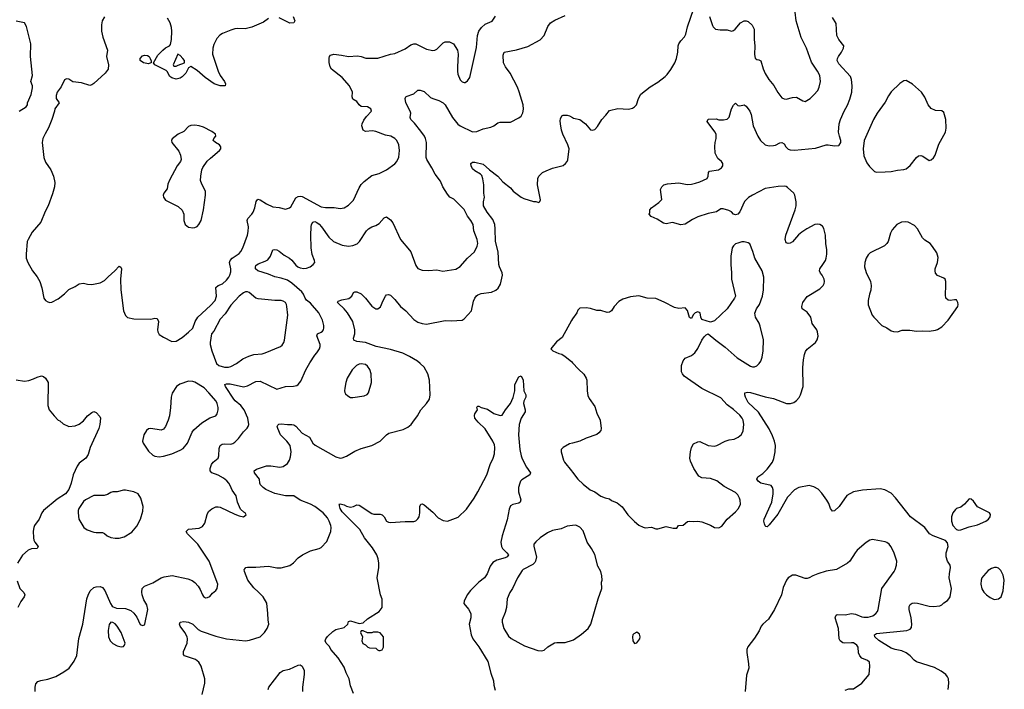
# Model space of a CAD drawing. Header units: inches. Extents: x 2057696 to 2160536, y 827480 to 1016834.
# Tile 277 of 422: x 2064744 to 2074104, y 951130 to 957499. Entities that reach past the tile are written whole.
import ezdxf

# ---------------------------------------------------------------- set-up
doc = ezdxf.new("R2010")
doc.units = ezdxf.units.IN
doc.header["$MEASUREMENT"] = 0
doc.layers.add('C0965', color=7, linetype='Continuous')
doc.layers.add('C0975', color=7, linetype='Continuous')

msp = doc.modelspace()

# ---------------------------------------------------------------- linework, layer by layer
at = {"layer": 'C0965', "color": 5}
for points, elevation in [([(2064738.4, 956630), (2064805.2, 956670), (2064817.2, 956690), (2064819.3, 956710), (2064851.7, 956788.3), (2064866, 956850), (2064864.7, 956870), (2064851.3, 956910), (2064865.1, 956970), (2064846, 957150), (2064849.6, 957270), (2064810, 957434), (2064790, 957469.5), (2064710, 957484.4)], 580), ([(2065550, 957525.1), (2065528.9, 957490), (2065522.3, 957450), (2065522.8, 957390), (2065534.7, 957334.7), (2065578, 957210), (2065568, 957150), (2065588.4, 957070), (2065583.8, 957030), (2065555.5, 956990), (2065450, 956891.5), (2065430, 956878.4), (2065410, 956874), (2065330, 956899.5), (2065250, 956909.3), (2065210, 956932.7), (2065190, 956937.2), (2065170, 956928.7), (2065139.6, 956860.4), (2065101.3, 956810), (2065090, 956778), (2065090.5, 956750.5), (2065118, 956710), (2065078.8, 956650), (2065076.3, 956630), (2065050.4, 956549.6), (2065017.3, 956470), (2064984.7, 956415.3), (2064964.9, 956370), (2064957.3, 956330), (2064973.4, 956190), (2064990, 956144.7), (2065038.8, 956070), (2065064.9, 956010), (2065079.1, 955950), (2065074, 955910), (2065055.5, 955844.5), (2065014, 955730), (2064986.2, 955673.8), (2064946.2, 955573.8), (2064861.2, 955478.8), (2064823.8, 955410), (2064816.4, 955390), (2064804.9, 955270), (2064806.7, 955230), (2064821.3, 955190), (2064866, 955110), (2064910, 955053.4), (2064934, 955010), (2064954.9, 954950), (2064974.8, 954850), (2064987.9, 954827.9), (2065010, 954814.8), (2065030, 954810.7), (2065050, 954814), (2065110, 954844), (2065170, 954893.4), (2065210, 954933.4), (2065270, 954960.5), (2065310, 954987.3), (2065350, 954994.8), (2065390, 954982.8), (2065430, 954980.7), (2065510, 954996.3), (2065550, 955019.1), (2065584.8, 955055.2), (2065649.5, 955110), (2065690, 955154.8), (2065704.5, 955144.5), (2065712.4, 955130), (2065701.6, 955030), (2065706, 954930), (2065730.5, 954730.5), (2065750, 954684.7), (2065770, 954666.8), (2065830, 954653.4), (2065989.5, 954650.5), (2066030, 954661), (2066050, 954656), (2066062.8, 954630), (2066055.5, 954550), (2066058, 954530), (2066070, 954506), (2066110, 954478.8), (2066190, 954438), (2066230, 954442), (2066290, 954478), (2066350, 954526), (2066390, 954566), (2066413.3, 954630), (2066438.7, 954670), (2066559.1, 954780.9), (2066601.3, 954830), (2066616.4, 954870), (2066610, 954950.6), (2066629.4, 954970), (2066673.4, 954986.6), (2066710, 955022.3), (2066730.7, 955050), (2066741.6, 955070), (2066750, 955102), (2066749.8, 955130), (2066738.9, 955190), (2066744.5, 955210), (2066765.1, 955230), (2066830, 955274.6), (2066846.6, 955293.4), (2066866, 955330), (2066909.1, 955450.9), (2066916.4, 955483.6), (2066919.8, 955530), (2066907.5, 955590), (2066911.4, 955608.6), (2066950.5, 955649.5), (2066963.5, 955670), (2066979.8, 955710), (2066991, 955769), (2067007.6, 955792.4), (2067030, 955787), (2067090, 955748.8), (2067150, 955720.4), (2067210, 955713), (2067270, 955697.1), (2067309, 955710), (2067320.5, 955719.5), (2067370, 955803.7), (2067390, 955818.3), (2067410, 955821.5), (2067430, 955816.5), (2067610, 955720.6), (2067650, 955712.9), (2067732.1, 955712.1), (2067790, 955704.6), (2067830, 955710.3), (2067870, 955734.4), (2067916.8, 955783.2), (2067970, 955899.1), (2067990, 955930.6), (2068018.5, 955961.5), (2068090, 956017.1), (2068162.7, 956037.3), (2068229.7, 956070.3), (2068310, 956128.2), (2068330, 956150.7), (2068348.5, 956191.5), (2068355.8, 956255.8), (2068347.6, 956310), (2068329.6, 956350), (2068310.8, 956370.8), (2068273.2, 956390), (2068220.6, 956400.6), (2068130, 956436.8), (2068098.7, 956441.3), (2068030, 956434.7), (2068009, 956449), (2067995.1, 956490), (2068000.7, 956510), (2068016.6, 956543.4), (2068041.3, 956578.7), (2068088.7, 956630), (2068082, 956650), (2068050, 956669), (2067990, 956673.2), (2067970, 956689), (2067950, 956721.2), (2067910, 956744), (2067906, 956766), (2067908.3, 956810), (2067879.1, 956870), (2067810, 956949.7), (2067709.7, 957029.7), (2067695.1, 957050), (2067687, 957093), (2067686, 957134), (2067689, 957150), (2067699.3, 957160.7), (2067730, 957170.5), (2067802.8, 957162.8), (2067870, 957148), (2067956.1, 957156.1), (2067990, 957150.5), (2068034, 957134), (2068150, 957132), (2068270, 957170.4), (2068310, 957176.3), (2068410, 957223.2), (2068461.2, 957258.8), (2068490, 957271), (2068510, 957269.2), (2068610, 957220.2), (2068670, 957204.9), (2068690, 957208.4), (2068710, 957219.3), (2068770, 957279.3), (2068790, 957288.2), (2068830, 957288.2), (2068867.3, 957270), (2068905.5, 957210), (2068912.7, 957170), (2068904.4, 957050), (2068904.4, 957010), (2068910, 956982), (2068930, 956926.8), (2068950, 956907.3), (2068970, 956900.7), (2068977.5, 956902.5), (2069002.5, 956917.5), (2069022, 956950), (2069086.7, 957233.3), (2069094.8, 957350), (2069109.9, 957390.1), (2069133.8, 957426.2), (2069170, 957455.6), (2069234.2, 957485.8), (2069268, 957532)], 580), ([(2064890.6, 951110), (2064889.8, 951150.2), (2064897.3, 951182.7), (2064915.7, 951204.3), (2064945, 951215), (2065010, 951228), (2065086.3, 951253.7), (2065164.7, 951295.3), (2065214, 951330), (2065262.9, 951397.1), (2065286.5, 951453.5), (2065307.3, 951612.7), (2065343.5, 951750), (2065382.9, 951990), (2065393.6, 952026.4), (2065413.8, 952066.2), (2065450, 952097.3), (2065470, 952104), (2065510, 952106.8), (2065530, 952097.3), (2065553, 952070), (2065605.8, 951945.8), (2065622, 951922), (2065633.4, 951913.4), (2065663.4, 951903.4), (2065750, 951900.3), (2065799.9, 951879.9), (2065830, 951854.9), (2065857.5, 951817.5), (2065890, 951746), (2065910, 951736), (2065930, 951744.7), (2065932.7, 951750), (2065961.7, 951890), (2065953.1, 951933.1), (2065923, 951983), (2065907.6, 952027.6), (2065904.7, 952055.2), (2065909.7, 952090), (2065929.8, 952110.2), (2066010, 952142.4), (2066088.3, 952191.7), (2066118.6, 952201.4), (2066192.5, 952212.5), (2066341.4, 952181.4), (2066384.5, 952164.5), (2066407.5, 952147.5), (2066441, 952110), (2066459.9, 952079.9), (2066480.7, 952030), (2066492.8, 952012.8), (2066510, 952002), (2066530, 952003), (2066550, 952014), (2066575.8, 952044.2), (2066609.3, 952070), (2066622, 952090), (2066627, 952130), (2066545.1, 952350), (2066436.8, 952510), (2066338.3, 952610), (2066326.9, 952630), (2066350, 952653.2), (2066450, 952662), (2066481, 952679), (2066503.7, 952710), (2066525.8, 952794.2), (2066538.9, 952821.1), (2066570, 952846.8), (2066610, 952864.9), (2066630, 952867.3), (2066650, 952863), (2066790, 952794.8), (2066830, 952781), (2066870, 952772), (2066898, 952790), (2066886, 952810), (2066874, 952814), (2066843.7, 952843.7), (2066815.1, 952910), (2066802.9, 952970), (2066763.1, 953023.1), (2066745.1, 953070), (2066731.7, 953091.7), (2066713.2, 953113.2), (2066680, 953140), (2066630, 953167.8), (2066571.5, 953190), (2066555.6, 953210), (2066554.2, 953230), (2066567.4, 953270), (2066582.6, 953290), (2066629.7, 953330), (2066638.4, 953350), (2066639.5, 953420.5), (2066650.8, 953449.2), (2066670, 953461.7), (2066690, 953464.9), (2066750, 953462), (2066770, 953468.5), (2066790, 953482.4), (2066825.3, 953514.7), (2066870, 953580.7), (2066905.4, 953614.6), (2066916, 953630), (2066920.9, 953650), (2066913.6, 953710), (2066878.3, 953790), (2066847.2, 953830), (2066793, 953873), (2066778.4, 953890), (2066699.7, 954010), (2066692.7, 954030), (2066710, 954037.4), (2066745, 954035), (2066870, 954007.2), (2066910, 954018.3), (2066990, 954059.5), (2067030, 954062), (2067190, 953984), (2067269.7, 954010.3), (2067347.8, 954012.2), (2067378.9, 954021.1), (2067392.7, 954030), (2067418, 954062), (2067464.5, 954170), (2067502.9, 954237.1), (2067550.6, 954309.4), (2067570, 954330.5), (2067592.8, 954370), (2067599.7, 954390), (2067599.7, 954410), (2067570, 954492), (2067575.1, 954510), (2067610, 954526.7), (2067622.2, 954537.7), (2067631.2, 954550), (2067635.4, 954570), (2067636.4, 954590), (2067622.9, 954642.9), (2067588.7, 954710), (2067510, 954802.3), (2067470.8, 954830.8), (2067458.1, 954850), (2067442, 954890), (2067425.7, 954910), (2067330, 954994), (2067290, 955020.7), (2067230, 955040.8), (2067170, 955054), (2067110, 955079.7), (2067009.2, 955110), (2066984.5, 955130), (2066984.2, 955150), (2066990, 955160.7), (2067010, 955178.7), (2067078.7, 955201.3), (2067103.2, 955216.8), (2067128.3, 955250), (2067149.6, 955310.4), (2067166.8, 955313.2), (2067190, 955310.4), (2067210, 955299.3), (2067258.6, 955258.6), (2067310.2, 955230.2), (2067331.8, 955211.8), (2067370, 955165.7), (2067388.5, 955150), (2067410, 955140.7), (2067446, 955134), (2067470, 955136), (2067505.2, 955150), (2067535.3, 955170), (2067549.2, 955190), (2067546, 955210), (2067525.1, 955265.1), (2067515.6, 955330), (2067512.3, 955450), (2067515.3, 955530), (2067518.8, 955550), (2067530, 955573.4), (2067550, 955579), (2067570, 955571.3), (2067590, 955553.8), (2067611.6, 955530), (2067681.5, 955430), (2067728.7, 955390), (2067810, 955354.9), (2067870, 955344.9), (2067910, 955352.2), (2067951, 955369), (2067974.5, 955390), (2068041.6, 955490), (2068059.5, 955510), (2068090, 955530.4), (2068130, 955543), (2068160.1, 955559.9), (2068210, 955616), (2068230, 955622.8), (2068270, 955595.5), (2068290, 955568), (2068365.5, 955410), (2068450, 955308.4), (2068460.8, 955290), (2068510, 955161), (2068530, 955134), (2068570, 955116.3), (2068630, 955113.4), (2068710, 955119.1), (2068766.2, 955106.2), (2068890, 955127.4), (2068930, 955153.4), (2069000.5, 955230), (2069067.3, 955290), (2069093.6, 955346.4), (2069098, 955370), (2069094.3, 955410), (2069061.3, 955490), (2069054.3, 955550), (2069034.3, 955590), (2068999.6, 955630), (2068970, 955692.7), (2068870, 955793.2), (2068832.9, 955812.9), (2068810, 955839), (2068766.6, 955910), (2068744.8, 955964.8), (2068692.3, 956030), (2068662.4, 956090), (2068614, 956170), (2068608.5, 956190), (2068609.8, 956330), (2068602.4, 956370), (2068592.2, 956392.2), (2068558.3, 956438.3), (2068496.1, 956516.1), (2068462.7, 956550), (2068456, 956570), (2068460.9, 956610), (2068457, 956630), (2068416, 956710), (2068409.2, 956750), (2068414.6, 956765.4), (2068418, 956770), (2068490, 956793), (2068530, 956827.7), (2068550, 956830.5), (2068590, 956815.5), (2068650, 956760.4), (2068670, 956748.7), (2068730, 956730.4), (2068770, 956708.7), (2068790, 956690.4), (2068858, 956570), (2068910, 956506.9), (2068932, 956490), (2069050, 956433.8), (2069090, 956436.5), (2069150, 956461.7), (2069223.3, 956476.7), (2069251.3, 956488.7), (2069290, 956517.3), (2069310, 956524.9), (2069410, 956526), (2069490, 956564.9), (2069510, 956582.8), (2069527.5, 956612.5), (2069532.6, 956647.4), (2069529.7, 956690), (2069493.5, 956813.5), (2069476.4, 956856.4), (2069408.2, 956990), (2069363.7, 957050), (2069344.2, 957090), (2069338.9, 957161.1), (2069349.5, 957190), (2069467.3, 957212.7), (2069575.5, 957244.5), (2069692.5, 957307.5), (2069729.8, 957350.2), (2069764.5, 957435.5), (2069790, 957470.3), (2069830, 957495.3), (2069930, 957540.4)], 560), ([(2067110.8, 957510), (2067062.6, 957477.4), (2066950, 957428), (2066889, 957411), (2066810, 957414.8), (2066788.1, 957411.9), (2066750, 957401.1), (2066671.4, 957368.6), (2066646.5, 957353.5), (2066618.9, 957321.1), (2066590, 957264), (2066579.5, 957230), (2066578.4, 957170), (2066629.2, 957010), (2066649.5, 956969.5), (2066691.3, 956910), (2066700.9, 956890), (2066697.3, 956870), (2066650, 956870.7), (2066592.6, 956890), (2066506, 956950), (2066430, 957015.6), (2066370, 957053), (2066350, 957042.7), (2066323.1, 956990), (2066290, 956956.9), (2066270, 956943.9), (2066230, 956934.8), (2066190, 956946), (2066170, 956960.5), (2066145.6, 957005.6), (2066135.1, 957015.1), (2066028.7, 957070), (2066015.3, 957090), (2066057.5, 957162.5), (2066105.2, 957210), (2066130, 957230.5), (2066169.6, 957250.4), (2066177.7, 957262.3), (2066187.1, 957310), (2066190.9, 957390), (2066186.3, 957426.3), (2066173.5, 957470), (2066150, 957515.1)], 580), ([(2067342.8, 957530), (2067361, 957490), (2067350, 957469), (2067313.2, 957466.8), (2067210, 957518)], 580), ([(2066480.1, 951079.9), (2066503.1, 951190), (2066502.7, 951230), (2066468, 951350), (2066447.7, 951387.7), (2066414.7, 951414.7), (2066310, 951449.6), (2066302, 951462), (2066302, 951490), (2066336.2, 951570), (2066340.7, 951610), (2066335.6, 951630), (2066314.7, 951670), (2066269.7, 951730), (2066262.4, 951750), (2066269.3, 951770), (2066304, 951776), (2066350, 951770.3), (2066390, 951750.3), (2066440.6, 951700.6), (2066470, 951682.3), (2066610, 951637), (2066710, 951610.3), (2066890, 951593), (2066930, 951599.3), (2067030, 951630.7), (2067072.3, 951670), (2067097, 951710), (2067112, 951750), (2067104.5, 951790), (2067102.9, 951850), (2067092, 951950), (2067058, 952010), (2067015.6, 952055.6), (2066970, 952095.1), (2066912, 952170), (2066880.9, 952250), (2066879.3, 952270), (2066882.9, 952277.1), (2066892.5, 952287.5), (2066910, 952293.4), (2066990, 952293.4), (2067110, 952303.1), (2067190, 952286.7), (2067230, 952284.9), (2067311.3, 952308.7), (2067348, 952332), (2067390, 952380.7), (2067431.4, 952408.6), (2067510, 952446), (2067590, 952468.5), (2067610, 952479.1), (2067662.4, 952537.6), (2067702, 952630), (2067704, 952670), (2067700.4, 952690), (2067686.9, 952730), (2067670, 952760.7), (2067629.7, 952810), (2067550, 952869.7), (2067510, 952891.5), (2067409, 952930), (2067350, 952969.7), (2067270, 952970.7), (2067170, 952993.1), (2067083.7, 953030), (2067057, 953050), (2067034.5, 953074.5), (2067028, 953090), (2067023, 953130), (2066977.6, 953190), (2066972.3, 953210), (2066995.1, 953224.9), (2067090, 953254.5), (2067130, 953254.5), (2067215.6, 953244.4), (2067249.7, 953250.3), (2067290, 953278.8), (2067309.5, 953310), (2067319.7, 953340.3), (2067324.7, 953390), (2067314.3, 953450), (2067283.5, 953490), (2067222.7, 953550), (2067197.6, 953610), (2067192.7, 953630), (2067198, 953642), (2067207.9, 953652.1), (2067230, 953654.4), (2067290, 953648.2), (2067330, 953650.3), (2067350, 953644.9), (2067370, 953633.4), (2067430, 953565.5), (2067497.6, 953530), (2067531.7, 953471.7), (2067551.7, 953451.7), (2067750, 953342.4), (2067790, 953330.4), (2067810, 953332.4), (2067852.1, 953347.9), (2067930, 953394.4), (2067990, 953421.6), (2068091.2, 953448.8), (2068170, 953490.6), (2068229.7, 953550.3), (2068254, 953566), (2068390, 953600.4), (2068435.1, 953624.9), (2068466, 953650), (2068482.7, 953670), (2068527.2, 953732.8), (2068556, 953790), (2068610.8, 953849.2), (2068638.3, 953890), (2068645.7, 953930), (2068639.8, 954070), (2068625, 954130), (2068590, 954193.1), (2068552, 954230), (2068524.2, 954250), (2068450, 954297.3), (2068387.7, 954327.7), (2068270, 954362.8), (2068132.7, 954390), (2068030, 954428.7), (2067950, 954438), (2067919.3, 954450), (2067918.4, 954470), (2067929.6, 954510), (2067929.6, 954550), (2067909.4, 954630), (2067860.9, 954710), (2067828.1, 954748.1), (2067770, 954802), (2067766, 954810), (2067770, 954822), (2067805.1, 954834.9), (2067872.8, 954847.2), (2067900.9, 954870), (2067916.5, 954903.5), (2067930, 954911), (2067949.3, 954910.7), (2067991.2, 954891.2), (2068030.2, 954850.2), (2068090, 954774.4), (2068130, 954748.5), (2068150, 954748.2), (2068172.8, 954767.2), (2068198.4, 954830), (2068221.2, 954870), (2068230, 954881), (2068250, 954886.8), (2068270, 954878.8), (2068310, 954839.1), (2068363.1, 954770), (2068413.7, 954730), (2068490, 954647), (2068530, 954622), (2068569, 954609), (2068610, 954603.7), (2068790, 954637.6), (2068850, 954636.4), (2068950, 954643), (2068970, 954653.4), (2069038.4, 954730), (2069059.3, 954820.7), (2069071.8, 954850), (2069088, 954872), (2069098.3, 954881.7), (2069130, 954896.3), (2069230, 954907.3), (2069271.9, 954928.1), (2069293.6, 954946.4), (2069316.3, 954983.7), (2069332.6, 955070), (2069330, 955093.2), (2069304.8, 955150), (2069300.3, 955170), (2069292.3, 955290), (2069267.3, 955390), (2069265.4, 955510), (2069260.7, 955550), (2069240.4, 955600.4), (2069187.7, 955670), (2069154, 955730), (2069153, 955767), (2069162, 955810), (2069157, 955850), (2069157, 955930), (2069146, 955986), (2069135.9, 956015.9), (2069125.2, 956030), (2069070, 956060.5), (2069050, 956080.7), (2069035.1, 956110), (2069034, 956130), (2069050, 956142.8), (2069070, 956142.8), (2069150, 956124), (2069210.3, 956070.3), (2069290, 956010.4), (2069338.3, 955958.3), (2069410, 955898.8), (2069434.8, 955870), (2069510, 955810.8), (2069538, 955798), (2069630, 955771), (2069650.9, 955770.9), (2069678, 955762), (2069688.7, 955771.3), (2069694.6, 955785.4), (2069665.1, 955930), (2069669.5, 955990), (2069678, 956010), (2069715.3, 956044.7), (2069750, 956063), (2069810, 956088), (2069910, 956113.4), (2069932.7, 956130), (2069949.6, 956150.4), (2069954.5, 956165.5), (2069966, 956270), (2069954.7, 956310), (2069906, 956410), (2069895.6, 956450), (2069883.6, 956510), (2069882.9, 956537.1), (2069884.5, 956555.5), (2069896.4, 956583.6), (2069910, 956591.3), (2069950, 956591.3), (2069970, 956586), (2070000, 956569.5)], 540), ([(2070000, 954652.9), (2069990, 954639), (2069902.4, 954477.6), (2069845.9, 954434.1), (2069792, 954370), (2069812, 954350), (2069870, 954324), (2069897.5, 954317.5), (2069930, 954297.3), (2069990, 954247.3), (2070000, 954236.2)], 540), ([(2064710, 954074.8), (2064790, 954062.8), (2064830, 954067.3), (2064876.6, 954083.4), (2064910, 954100.7), (2064950, 954110.7), (2064970, 954106), (2064990.6, 954090.6), (2065014.8, 954050), (2065010.8, 953830), (2065022.8, 953790), (2065071, 953730), (2065110, 953691.3), (2065125.4, 953685.4), (2065156.9, 953656.9), (2065210, 953631.3), (2065270, 953638), (2065308.9, 953651.1), (2065350, 953684.7), (2065390, 953731), (2065430, 953764.7), (2065450, 953772), (2065470, 953762), (2065506, 953726), (2065510.7, 953710), (2065506.4, 953650), (2065497.6, 953610), (2065414.6, 953430), (2065395.6, 953364.4), (2065372.7, 953330), (2065310, 953280.5), (2065290, 953254), (2065253.6, 953170), (2065233.6, 953090), (2065210.2, 953030), (2065178.2, 952990), (2065101.7, 952938.3), (2064970.7, 952830), (2064954, 952810), (2064930.4, 952750), (2064886, 952690), (2064878.4, 952670), (2064873.2, 952633.2), (2064874, 952570), (2064877.3, 952550), (2064887.3, 952530), (2064919.1, 952490), (2064910.8, 952470), (2064854.9, 952465.1), (2064825.1, 952454.9), (2064770, 952405.2), (2064724, 952330)], 560), ([(2067918.7, 951090), (2067890, 951162), (2067876.9, 951230), (2067848.5, 951288.5), (2067830, 951341.2), (2067771.4, 951431.4), (2067701.2, 951510), (2067690, 951538), (2067658, 951570), (2067649, 951590), (2067655.3, 951610), (2067670, 951632), (2067720.2, 951679.8), (2067750, 951698), (2067830, 951718), (2067862, 951750), (2067870, 951774), (2067890, 951782), (2067970, 951756), (2068010, 951762), (2068050, 951801), (2068162, 951870), (2068188.7, 951910), (2068189.1, 951989.1), (2068172.7, 952030), (2068141.2, 952190), (2068157, 952290), (2068158.4, 952330), (2068152, 952370), (2068138.4, 952410), (2068097, 952477), (2068021.6, 952570), (2067978.4, 952650), (2067810, 952819.5), (2067792, 952850), (2067783.7, 952876.3), (2067785.2, 952885.2), (2067778, 952890), (2067790, 952896), (2067830, 952884), (2067850, 952870.8), (2067890, 952862.8), (2067918, 952870), (2067950, 952886), (2067970, 952882.8), (2068090, 952801.5), (2068110, 952797.3), (2068170, 952797.4), (2068190.2, 952790.2), (2068208.4, 952770), (2068230, 952730.8), (2068250, 952720.7), (2068270, 952717.3), (2068410, 952726.8), (2068490, 952726), (2068510, 952731.3), (2068530, 952751.3), (2068541.2, 952770), (2068549.4, 952810), (2068549, 952870), (2068558, 952890), (2068570, 952896), (2068590, 952884.7), (2068670, 952814.8), (2068720.9, 952760.9), (2068770, 952734.8), (2068810, 952730.8), (2068911.4, 952768.6), (2068990, 952844.9), (2069063.6, 952950), (2069099.7, 953010), (2069184.7, 953170), (2069216.8, 953270), (2069246.6, 953330), (2069257.3, 953370), (2069261.8, 953430), (2069256.8, 953456.8), (2069242.2, 953490), (2069167.8, 953607.8), (2069100.9, 953670), (2069072.3, 953710), (2069066, 953734), (2069069.3, 953750.7), (2069095.3, 953790), (2069090, 953814), (2069098, 953822), (2069110, 953824.7), (2069130.9, 953810.9), (2069190, 953796), (2069252.8, 953752.8), (2069310, 953734), (2069330, 953738.8), (2069362.7, 953790), (2069409.6, 953850.4), (2069433.9, 953906.1), (2069449.5, 953969.5), (2069451.5, 954030), (2069490, 954101), (2069510, 954110.8), (2069530.4, 954070), (2069536.3, 953970), (2069554.8, 953930), (2069554.8, 953910), (2069536.3, 953870), (2069532.7, 953850), (2069548.7, 953790), (2069548.4, 953770), (2069510, 953709), (2069491.9, 953648.1), (2069487.4, 953550), (2069497.4, 953410), (2069510.3, 953350), (2069521.6, 953321.6), (2069562.3, 953242.3), (2069600.7, 953190), (2069594.8, 953170), (2069517.3, 953122.7), (2069505.5, 953110), (2069497.1, 953090), (2069486.7, 953050), (2069484.4, 953010), (2069507.9, 952932.1), (2069502, 952910), (2069490, 952899.5), (2069433.3, 952886.7), (2069410, 952874), (2069396.7, 952843.3), (2069378.5, 952741.5), (2069330.3, 952590), (2069316.9, 952530), (2069323.1, 952490), (2069334.6, 952470), (2069376.4, 952430), (2069390.6, 952410), (2069377.1, 952390), (2069359.1, 952380.9), (2069280.5, 952359.5), (2069242.6, 952337.4), (2069217.8, 952302.2), (2069187.2, 952230), (2069161.3, 952190), (2069110, 952148), (2069030, 952071.5), (2068997, 952030), (2068968, 951970), (2068966.6, 951946.6), (2069010, 951893.4), (2069032, 951850), (2069031.8, 951810), (2069017.6, 951750), (2069034.9, 951650), (2069052.7, 951610), (2069110, 951534.9), (2069195.2, 951395.2), (2069223.7, 951283.7), (2069249, 951210), (2069250.3, 951169.7), (2069263.2, 951123.2)], 520), ([(2070000, 953473.1), (2069970, 953466), (2069909, 953431), (2069893, 953410), (2069890.4, 953390), (2069912.2, 953310), (2069923.1, 953290), (2069990.4, 953210), (2070000, 953196.8)], 540), ([(2070000, 952689), (2069950, 952682), (2069890, 952658), (2069810, 952640.7), (2069762.2, 952617.8), (2069690.3, 952569.7), (2069650, 952532), (2069633, 952510), (2069630.4, 952490), (2069656.5, 952390), (2069648.8, 952350), (2069642.5, 952337.5), (2069622.2, 952317.8), (2069530, 952271.1), (2069520.5, 952259.5), (2069477.6, 952190), (2069430.4, 952090), (2069404.9, 952050), (2069379.5, 951990), (2069370.3, 951910), (2069357.8, 951862.2), (2069330.3, 951790), (2069330.3, 951770), (2069347, 951710), (2069390, 951637.3), (2069414.7, 951614.7), (2069543.9, 951543.9), (2069670, 951500.5), (2069703.2, 951496.8), (2069730, 951502.8), (2069766.2, 951533.8), (2069828.6, 951571.4), (2069850, 951576), (2069930, 951576.9), (2070000, 951599.4)], 540), ([(2064721.1, 952161.1), (2064744, 952090), (2064784, 952050), (2064794, 952030), (2064787.7, 952010), (2064755.6, 951964.4), (2064727.7, 951910)], 560), ([(2067106.6, 951130), (2067112.7, 951150), (2067219, 951290), (2067250, 951310.7), (2067310, 951322.8), (2067390, 951358.8), (2067410, 951362.8), (2067430, 951351.3), (2067447.3, 951310), (2067448, 951270), (2067432.4, 951150), (2067432.2, 951110)], 520)]:
    msp.add_lwpolyline(points, dxfattribs=dict(at, elevation=elevation))
for points, elevation in [([(2065970, 957079.3), (2065921.2, 957090), (2065889.8, 957109.8), (2065889.6, 957130), (2065910, 957154.3), (2065930, 957162.3), (2065959.3, 957159.3), (2065974, 957150), (2065984.9, 957130), (2065992.7, 957107.3), (2065994, 957090), (2065990, 957088.7)], 580), ([(2066248.7, 957171.3), (2066204, 957070), (2066210, 957058), (2066230, 957058.8), (2066250, 957067.7), (2066311.8, 957090), (2066310.9, 957110), (2066295.8, 957130), (2066270, 957158.5)], 580), ([(2066410, 956497.4), (2066370, 956492.8), (2066350, 956483.6), (2066303.9, 956436.1), (2066250, 956409.2), (2066193.7, 956366.3), (2066186.8, 956350), (2066190.8, 956330), (2066257.3, 956250), (2066273.4, 956210), (2066279.1, 956170), (2066274, 956150), (2066242, 956110), (2066167.8, 955972.2), (2066153.7, 955933.7), (2066144.9, 955890), (2066113.4, 955850), (2066107.1, 955830), (2066110.3, 955810), (2066130, 955782.6), (2066250, 955723), (2066287.1, 955687.1), (2066303.8, 955650), (2066303.7, 955590), (2066315.5, 955550), (2066350, 955526.4), (2066390, 955518.4), (2066410, 955521.3), (2066430, 955532.7), (2066445.6, 955550), (2066469.6, 955590), (2066491.3, 955690), (2066509.6, 955830), (2066509.5, 955870), (2066475.6, 955935.6), (2066464.2, 955970), (2066465.1, 956010), (2066475.1, 956070), (2066485.9, 956094.1), (2066527, 956153), (2066556.9, 956183.1), (2066644.7, 956255.3), (2066655.1, 956270), (2066656, 956290), (2066642.7, 956310), (2066605.2, 956330), (2066584, 956350), (2066589, 956370), (2066609, 956390), (2066605.2, 956410), (2066570, 956437), (2066490, 956476.2), (2066451.2, 956491.2)], 620), ([(2066910, 954912.3), (2066892.1, 954912.1), (2066870, 954902), (2066830, 954869.6), (2066750, 954783.6), (2066697.2, 954702.8), (2066650.4, 954650), (2066590, 954537.2), (2066567.7, 954510), (2066554.8, 954430), (2066554.8, 954410), (2066570.5, 954350), (2066615.5, 954230), (2066637.3, 954210), (2066690, 954193.6), (2066730, 954194.4), (2066750, 954201.8), (2066805.1, 954230), (2066865.8, 954274.2), (2066921, 954299), (2066970, 954314.4), (2067050, 954321.5), (2067079, 954330), (2067222, 954390), (2067237.6, 954402.4), (2067255.1, 954430), (2067260.7, 954450), (2067291.6, 954690), (2067284.7, 954770), (2067280.5, 954790), (2067269.4, 954810), (2067250, 954822.4), (2067230, 954828), (2067170, 954827.6), (2067010, 954844.2), (2066990, 954852), (2066924.8, 954904.8)], 580), ([(2067990, 954226), (2067970, 954222.3), (2067946.4, 954210), (2067903.1, 954170), (2067857.6, 954090), (2067844.4, 954050), (2067834.8, 953994.8), (2067830.8, 953970), (2067834.4, 953954.4), (2067840.7, 953940.7), (2067862, 953922), (2067887.3, 953907.3), (2067910, 953906.8), (2068018.3, 953921.7), (2068045.8, 953934.2), (2068059.5, 953950), (2068089.6, 954050), (2068086, 954130), (2068073.2, 954173.2), (2068050, 954205.1), (2068030, 954218.9)], 560), ([(2066350, 954059.7), (2066266.5, 954033.5), (2066233.4, 954010), (2066192.4, 953947.6), (2066183, 953910), (2066178.4, 953810), (2066168, 953730), (2066156.3, 953690), (2066130, 953629), (2066110, 953604), (2066090, 953594), (2065991.9, 953611.9), (2065970, 953606.6), (2065948.5, 953591.5), (2065923, 953550), (2065910.7, 953490.7), (2065916.3, 953470), (2065970, 953394), (2066010, 953358.8), (2066030, 953347.3), (2066070, 953340.5), (2066110, 953346.4), (2066190, 953370.4), (2066270, 953403.7), (2066297.8, 953422.2), (2066338, 953470), (2066383.5, 953576.5), (2066400.5, 953599.5), (2066474.9, 953665.1), (2066550, 953712.4), (2066608.3, 953731.7), (2066622.4, 953750), (2066631.1, 953788.9), (2066629.7, 953810), (2066621.7, 953850), (2066612.4, 953870), (2066543.5, 953950), (2066496.4, 953996.4), (2066410, 954052.4), (2066390, 954059.1)], 580), ([(2065750, 953026), (2065730, 953024.7), (2065670, 953009.4), (2065630, 953009.3), (2065610, 953002.7), (2065577.3, 952982.7), (2065547, 952973), (2065450, 952973.5), (2065370, 952933.3), (2065350, 952916.2), (2065307.7, 952850), (2065300.5, 952830), (2065300.5, 952810), (2065307.3, 952750), (2065353.4, 952670), (2065386.1, 952646.1), (2065450, 952626), (2065470, 952621.6), (2065530, 952622.4), (2065550, 952613), (2065574.8, 952590), (2065610, 952574.9), (2065651.8, 952568.2), (2065690, 952568), (2065738.3, 952581.7), (2065810, 952624.9), (2065858, 952682), (2065893.3, 952750), (2065914.3, 952825.7), (2065916.8, 952870), (2065897, 952950), (2065870, 952989.2), (2065828, 953008)], 580), ([(2065610, 951769.2), (2065594.6, 951745.4), (2065586.3, 951690), (2065589.1, 951629.1), (2065604.4, 951590), (2065630, 951565.5), (2065670, 951543), (2065710, 951533.4), (2065730, 951539.1), (2065740.9, 951550), (2065745.1, 951570), (2065708.3, 951670), (2065670.7, 951730.7), (2065650, 951752), (2065630, 951766.6)], 560), ([(2068010, 951686), (2067990, 951686), (2067984.7, 951670), (2068002, 951630), (2067998, 951590), (2068005.4, 951565.4), (2068030, 951554), (2068054, 951530), (2068070, 951524.7), (2068130, 951522), (2068145.4, 951505.4), (2068159.6, 951499.6), (2068170, 951498), (2068190, 951504.7), (2068204, 951530), (2068202, 951630), (2068170, 951668), (2068150, 951675.3), (2068130, 951675.3), (2068105.4, 951674.6), (2068090, 951668), (2068050, 951668)], 520)]:
    msp.add_lwpolyline(points, close=True, dxfattribs=dict(at, elevation=elevation))
at = {"layer": 'C0975', "color": 5}
for points, elevation in [([(2070000, 956569.5), (2070010, 956564), (2070070, 956550.6), (2070122.8, 956510), (2070170, 956451), (2070190, 956447.3), (2070210, 956456), (2070236.6, 956483.4), (2070277.2, 956550), (2070317.2, 956590), (2070350, 956634.8), (2070430, 956654), (2070532.9, 956647.1), (2070570, 956658.8), (2070588.7, 956670), (2070609.1, 956690.9), (2070625.2, 956750), (2070647.9, 956792.1), (2070737.7, 956862.3), (2070810, 956905.5), (2070880.1, 956959.9), (2070900.7, 956979.3), (2070934.5, 957025.5), (2070972.3, 957090), (2070987.3, 957130), (2071000.5, 957190), (2071005.1, 957250), (2071011.5, 957268.5), (2071030, 957298.8), (2071063.9, 957336.1), (2071078, 957362), (2071091.6, 957430), (2071153.4, 957606.6)], 540), ([(2071303.1, 957530), (2071330, 957444.7), (2071337.3, 957430), (2071358, 957410), (2071402, 957402), (2071470, 957403), (2071510, 957390.7), (2071530, 957397.3), (2071545.2, 957410), (2071596, 957470), (2071630, 957487.7), (2071650, 957487.7), (2071670, 957480.7), (2071708.3, 957448.3), (2071725.5, 957410), (2071726, 957310), (2071732, 957250), (2071728.8, 957168.8), (2071734.4, 957134.4), (2071750, 957121), (2071770, 957118.8), (2071790, 957106.8), (2071811.3, 957031.3), (2071830, 956987.7), (2071867, 956930), (2071913, 956873), (2071950, 956808), (2071990, 956756.3), (2072010, 956745.5), (2072030, 956743.8), (2072090, 956760.4), (2072130, 956763), (2072190, 956726.8), (2072210, 956721), (2072259, 956750), (2072294.8, 956785.2), (2072330, 956826), (2072343.3, 956856.7), (2072356.9, 956910), (2072349.4, 956970), (2072329.5, 957009.5), (2072270, 957096), (2072223.1, 957230), (2072172.8, 957330), (2072124.7, 957490), (2072114.7, 957570)], 540), ([(2073569.6, 951130), (2073576.3, 951190), (2073574.3, 951230), (2073564.7, 951250), (2073549.6, 951270), (2073503.9, 951303.9), (2073439, 951339), (2073270, 951392.3), (2073248, 951408), (2073209.6, 951450), (2073170, 951478.3), (2073130, 951496.8), (2073065.2, 951510), (2073030, 951522.4), (2072910, 951594), (2072873.3, 951630), (2072869.6, 951650), (2072890, 951661.1), (2073178, 951690), (2073210, 951703), (2073222, 951718), (2073226, 951750), (2073219.7, 951810), (2073200.4, 951890), (2073201.1, 951918.9), (2073210, 951938), (2073229.8, 951950.2), (2073250, 951952.9), (2073278, 951950), (2073390, 951921.3), (2073430, 951918.4), (2073490, 951924.9), (2073510, 951934.8), (2073530, 951954), (2073564.5, 951975.5), (2073577.2, 951990), (2073589.4, 952010.6), (2073602.7, 952090), (2073581.2, 952190), (2073582.7, 952230), (2073594, 952290), (2073589, 952310), (2073565.2, 952350), (2073552.7, 952390), (2073552.3, 952430), (2073569.2, 952490), (2073564, 952524), (2073544.7, 952544.7), (2073428.7, 952590), (2073394, 952610), (2073349.4, 952670), (2073211.2, 952771.2), (2073070, 952952.7), (2073030, 952996), (2072967.6, 953027.6), (2072923.4, 953036.6), (2072755.3, 953024.7), (2072670, 953009), (2072606.2, 952973.8), (2072534, 952870), (2072490, 952829.2), (2072470, 952825.2), (2072451.7, 952851.7), (2072436.2, 952896.2), (2072417, 952930), (2072370, 952997.2), (2072333.1, 953033.1), (2072294.9, 953054.9), (2072250, 953069.5), (2072150.3, 953049.7), (2072110, 953029.3), (2072043.4, 952956.6), (2071950, 952795.1), (2071870, 952694), (2071850, 952675.3), (2071838, 952678), (2071830, 952686), (2071824.8, 952704.8), (2071819.3, 952730), (2071822, 952750), (2071892.8, 952910), (2071908.3, 952990), (2071908.2, 953028.2), (2071902, 953050), (2071887.8, 953067.8), (2071790, 953091.8), (2071763.7, 953110), (2071752.7, 953130), (2071761.2, 953150), (2071810, 953183), (2071850, 953223.8), (2071900.5, 953290), (2071914.1, 953325.9), (2071927.2, 953390), (2071928.7, 953450), (2071920.3, 953490), (2071901.7, 953541.7), (2071868.5, 953608.5), (2071767.3, 953767.3), (2071670, 953859.7), (2071643.9, 953910), (2071636.9, 953930), (2071637.2, 953950), (2071664.1, 953955.9), (2071690, 953953.4), (2071831.5, 953911.5), (2071910, 953897.4), (2072032.7, 953847.3), (2072072.5, 953847.5), (2072103.2, 953856.8), (2072130, 953876), (2072153.8, 953906.2), (2072166, 953930), (2072192, 954010), (2072189.7, 954190.3), (2072195.3, 954264.7), (2072204.8, 954315.2), (2072215.5, 954344.5), (2072230, 954364.7), (2072308.7, 954430), (2072324.7, 954455.3), (2072333.2, 954490), (2072329.3, 954530), (2072320.9, 954550), (2072277, 954610), (2072266, 954670), (2072230, 954716), (2072184, 954750), (2072178, 954770), (2072190, 954811), (2072230, 954867.7), (2072350, 954941), (2072382, 954970), (2072393.2, 954990), (2072396, 955010), (2072392.3, 955030), (2072374, 955070), (2072356.2, 955090), (2072347.6, 955110), (2072349.6, 955130), (2072380.5, 955170), (2072403, 955210), (2072411.3, 955230), (2072418.3, 955270), (2072418.3, 955310), (2072408.3, 955370), (2072403.9, 955450), (2072390, 955512.7), (2072375.5, 955535.5), (2072350, 955552.6), (2072330, 955555.1), (2072304, 955550), (2072226, 955510), (2072180.4, 955479.6), (2072147.7, 955452.3), (2072090, 955385.6), (2072070, 955374), (2072050, 955369.5), (2072030, 955377.2), (2072022, 955410), (2072026.2, 955450), (2072116.4, 955690), (2072125.7, 955730), (2072126.7, 955766.7), (2072113.3, 955830), (2072102, 955850), (2072043.6, 955903.6), (2072030, 955912.4), (2072010, 955917.3), (2071953.1, 955913.1), (2071830, 955893.5), (2071709.2, 955830.8), (2071673.2, 955806.8), (2071634, 955770), (2071590, 955672.3), (2071570, 955649.6), (2071550, 955643.6), (2071530, 955649.6), (2071510.9, 955670.9), (2071485.9, 955685.9), (2071430, 955699.5), (2071410, 955699.5), (2071369, 955671), (2071290, 955654.7), (2071190, 955622.9), (2071140.3, 955599.7), (2071070, 955554), (2071030, 955549), (2070950, 955569), (2070890, 955557.2), (2070863.2, 955563.2), (2070803.2, 955603.2), (2070746.3, 955626.3), (2070728.7, 955650), (2070734.6, 955665.4), (2070735.3, 955690), (2070748.7, 955710), (2070818.6, 955761.4), (2070848.7, 955790), (2070836.4, 955883.6), (2070848, 955910), (2070868, 955930), (2070902, 955938), (2071010, 955946.8), (2071090, 955930.7), (2071130, 955934), (2071170, 955944), (2071210, 955956.3), (2071279, 955990), (2071289.2, 956010), (2071292.7, 956047.3), (2071302.5, 956057.5), (2071388, 956070), (2071415.3, 956090), (2071428.7, 956110), (2071428.7, 956130), (2071415.3, 956150), (2071380.1, 956180.1), (2071357, 956230), (2071352, 956292), (2071355.6, 956330), (2071366, 956370), (2071365.6, 956410), (2071353, 956433), (2071278, 956530), (2071290, 956552), (2071364.1, 956555.9), (2071390, 956548.2), (2071434, 956546), (2071470, 956554), (2071490, 956571.3), (2071510, 956650.8), (2071530, 956686.8), (2071550, 956704.7), (2071570, 956682.8), (2071590, 956678.8), (2071631, 956690), (2071650, 956677.3), (2071684.9, 956630), (2071697, 956597), (2071718, 956490), (2071760.4, 956390), (2071786, 956350), (2071830, 956308.4), (2071870, 956298.4), (2071910, 956302), (2071930, 956307.2), (2071970, 956328.5), (2071990, 956332.7), (2072010, 956318), (2072026.3, 956290), (2072048.8, 956268.8), (2072070, 956261.5), (2072110, 956258.5), (2072310, 956276.5), (2072410, 956308), (2072430, 956310.5), (2072490, 956300.7), (2072530, 956302), (2072534, 956306), (2072549, 956330), (2072549, 956350), (2072536, 956390), (2072529.5, 956429.5), (2072535.6, 956510), (2072547.8, 956550), (2072582.4, 956630), (2072613.1, 956686.9), (2072636.8, 956743.2), (2072653.5, 956810), (2072658.9, 956870), (2072652, 956932), (2072640.6, 956960.6), (2072530, 957081.1), (2072515.3, 957110), (2072517.6, 957130), (2072526.4, 957150), (2072556.3, 957190), (2072577, 957230), (2072578, 957250), (2072529.8, 957309.8), (2072511.3, 957350), (2072504.7, 957464.7), (2072470, 957521.2)], 520), ([(2070000, 953196.8), (2070050, 953128), (2070100.9, 953080.9), (2070168.5, 953028.5), (2070210, 953007.3), (2070267.9, 952967.9), (2070308.9, 952951.1), (2070350, 952941), (2070370, 952926), (2070425.4, 952905.4), (2070470, 952864.7), (2070524.7, 952790), (2070587.1, 952727.1), (2070630, 952692), (2070670, 952671.3), (2070690, 952666), (2070750, 952671.3), (2070790, 952658), (2070810, 952658), (2070890, 952678), (2070956.4, 952663.6), (2070990, 952662), (2071006, 952690), (2071050, 952692), (2071092.9, 952727.1), (2071110, 952731), (2071150, 952727.3), (2071189.3, 952730.7), (2071230, 952724.9), (2071310, 952693), (2071350, 952668), (2071390, 952665.5), (2071418.3, 952681.7), (2071469.7, 952750.3), (2071550, 952817), (2071577.7, 952850), (2071595.6, 952890), (2071592.9, 952930), (2071586.4, 952950), (2071570, 952981.3), (2071550, 953001.7), (2071441, 953061), (2071370, 953112.6), (2071310, 953135.4), (2071230, 953140.5), (2071198.9, 953158.9), (2071153.6, 953230), (2071121.4, 953301.5), (2071116.2, 953330), (2071119.5, 953390), (2071130, 953431.3), (2071150, 953466), (2071190, 953482.8), (2071210, 953486.8), (2071290, 953450.4), (2071350, 953444.2), (2071370, 953448.8), (2071450.5, 953490.5), (2071490, 953503.1), (2071535.3, 953510), (2071572.6, 953527.4), (2071605.1, 953554.9), (2071622.4, 953590), (2071626.9, 953650), (2071620.4, 953690), (2071612.1, 953710), (2071590, 953738), (2071530, 953793), (2071470, 953834.7), (2071410, 953902), (2071229.6, 953990), (2071059.6, 954110), (2071043.5, 954130), (2071036.4, 954150), (2071034.6, 954210), (2071050, 954254.8), (2071070, 954281), (2071130, 954306.8), (2071162, 954330), (2071189.4, 954370.6), (2071230, 954452), (2071250, 954482), (2071270, 954502), (2071290, 954512), (2071362.8, 954450), (2071450, 954386), (2071563.8, 954283.8), (2071690, 954203.7), (2071710, 954197), (2071730, 954197.6), (2071750, 954206.4), (2071772.2, 954227.8), (2071788.5, 954251.5), (2071802, 954290), (2071813, 954350), (2071813.9, 954453.9), (2071784.1, 954584.1), (2071772.9, 954612.9), (2071738.9, 954670), (2071731.7, 954708.3), (2071749.3, 954750), (2071777, 954790), (2071805.1, 954870), (2071815.6, 954930), (2071818.9, 955050), (2071802, 955110), (2071732.8, 955230), (2071715.1, 955295.1), (2071686, 955366), (2071670, 955377.2), (2071630, 955386), (2071610, 955386), (2071570, 955375.1), (2071550, 955366), (2071530.8, 955350), (2071517.3, 955330), (2071503, 955250), (2071503.1, 955170), (2071511.5, 955091.5), (2071511.7, 955030), (2071547.3, 954870), (2071540.7, 954850), (2071470, 954749.3), (2071350, 954635.3), (2071310, 954624), (2071229.1, 954649.1), (2071218, 954670), (2071212.1, 954712.1), (2071190, 954721.2), (2071166, 954710), (2071147.9, 954692.1), (2071130, 954658), (2071120.4, 954660.4), (2071110, 954666), (2071091.9, 954731.9), (2071070, 954757.2), (2071010, 954752.3), (2070970, 954762.9), (2070870, 954814), (2070790, 954846), (2070710, 954849.3), (2070630, 954872.7), (2070550, 954863.7), (2070478.5, 954841.5), (2070441.1, 954818.9), (2070394.8, 954770), (2070370.4, 954729.6), (2070350, 954718), (2070330, 954715.1), (2070270, 954732.7), (2070230, 954733.2), (2070171.8, 954751.8), (2070130, 954758), (2070070, 954755.3), (2070050, 954738), (2070041, 954710), (2070000, 954652.9)], 540), ([(2070000, 954236.2), (2070055.1, 954175.1), (2070108.5, 954128.5), (2070130.6, 954090), (2070136.3, 954070), (2070138, 953970), (2070144.7, 953924.7), (2070157.3, 953897.3), (2070210, 953821), (2070230, 953758), (2070262, 953690), (2070270.6, 953610), (2070267.5, 953592.5), (2070250.7, 953570), (2070230, 953552.7), (2070130, 953518.7), (2070070, 953489.7), (2070000, 953473.1)], 540), ([(2070000, 951599.4), (2070010, 951602.6), (2070086.1, 951653.9), (2070148, 951710), (2070174.7, 951750), (2070243.7, 951990), (2070279, 952090), (2070275.3, 952150), (2070282, 952170), (2070279, 952210), (2070269.2, 952250), (2070241.6, 952301.6), (2070211.2, 952411.2), (2070180.7, 952470), (2070139.7, 952530), (2070099.3, 952639.3), (2070070, 952672.7), (2070030, 952693.2), (2070000, 952689)], 540), ([(2072590, 951122), (2072626, 951134), (2072670, 951136.4), (2072750, 951187.7), (2072819.5, 951270), (2072827, 951350), (2072821.2, 951390), (2072803.3, 951403.3), (2072750, 951427.3), (2072729.4, 951450), (2072718, 951478), (2072715.6, 951530), (2072702, 951550), (2072670, 951571.1), (2072650, 951573.7), (2072588.2, 951568.2), (2072570, 951571.6), (2072543.6, 951590), (2072534.7, 951610), (2072527.9, 951710), (2072497.6, 951810), (2072498.9, 951821.1), (2072504.4, 951835.6), (2072516.6, 951843.4), (2072590, 951839), (2072650, 951851.3), (2072690, 951846), (2072750, 951819.7), (2072770, 951815.5), (2072810, 951817.2), (2072854.5, 951830), (2072882.9, 951850), (2072897.6, 951870), (2072906, 951890), (2072939.7, 952090), (2073056.2, 952250), (2073067.3, 952270), (2073079.5, 952310), (2073082, 952350), (2073054.5, 952434.5), (2073026.6, 952490), (2073009.3, 952510), (2072986.5, 952526.5), (2072970, 952533.6), (2072867.9, 952552.1), (2072850, 952554.5), (2072826, 952550), (2072792.1, 952527.9), (2072706.1, 952453.9), (2072685.3, 952430), (2072635.8, 952350), (2072614.9, 952330), (2072510, 952269.8), (2072410, 952254), (2072330, 952229.6), (2072282.8, 952210), (2072250, 952189.5), (2072230, 952183.7), (2072210, 952183.7), (2072123.4, 952216.6), (2072090, 952217), (2072050, 952192.3), (2072034, 952170), (2072001.1, 952098.9), (2071984.9, 952030), (2071920.4, 951890), (2071861.4, 951798.6), (2071807.7, 951750), (2071793.4, 951730), (2071774.2, 951685.8), (2071730, 951615.3), (2071666, 951534), (2071658, 951510), (2071658, 951482), (2071673.2, 951373.2), (2071674, 951330), (2071654.6, 951265.4), (2071642, 951110)], 540)]:
    msp.add_lwpolyline(points, dxfattribs=dict(at, elevation=elevation))
for points, elevation in [([(2073170, 956919.5), (2073150, 956917), (2073110, 956893.6), (2073030, 956814), (2073003.4, 956776.6), (2072970, 956714), (2072894, 956610), (2072859.5, 956550), (2072773, 956350), (2072761.1, 956270), (2072770, 956206), (2072797.8, 956137.8), (2072822.4, 956102.4), (2072870, 956056.4), (2072890.4, 956050.4), (2072971.8, 956051.8), (2073030, 956056.5), (2073090, 956068), (2073150, 956073.6), (2073170, 956080.7), (2073210, 956113.6), (2073270, 956188.9), (2073290, 956203.1), (2073310, 956207.2), (2073330, 956201.1), (2073390, 956161.6), (2073410, 956166), (2073430, 956184.4), (2073445.7, 956210), (2073483.3, 956316.7), (2073543.7, 956430), (2073552.1, 956467.9), (2073549.4, 956550), (2073530, 956615.3), (2073510, 956633.2), (2073450, 956636), (2073410, 956656), (2073380.9, 956690), (2073350, 956764), (2073317, 956810), (2073230, 956886.3)], 520), ([(2073162, 955578), (2073126.8, 955573.2), (2073082, 955550), (2073038.8, 955501.2), (2073023.6, 955470), (2072999.6, 955390), (2072988.4, 955370), (2072964.9, 955350), (2072830, 955280.5), (2072810, 955263.6), (2072790.3, 955230), (2072779, 955190), (2072775.3, 955150), (2072790, 955094), (2072831.7, 955010), (2072837.4, 954970), (2072834, 954926), (2072821.3, 954890), (2072810.4, 954830), (2072808.6, 954788.6), (2072847.7, 954690), (2072864, 954670), (2072939.1, 954590), (2072987.2, 954567.2), (2073030, 954540.5), (2073050, 954533.4), (2073089.4, 954530.6), (2073134.5, 954545.5), (2073206.6, 954546.6), (2073270, 954538.4), (2073330, 954541.3), (2073390, 954536.5), (2073450, 954546.3), (2073470, 954552.4), (2073510, 954578.4), (2073570, 954640.4), (2073662, 954770), (2073666.6, 954790), (2073662.7, 954810), (2073650, 954834), (2073630, 954836), (2073590, 954827.6), (2073570, 954832.3), (2073549.6, 954850), (2073543.7, 954883.7), (2073549.8, 954970), (2073547.7, 955010), (2073541.1, 955030), (2073530, 955041.1), (2073470, 955067.4), (2073449.8, 955090), (2073445.6, 955110), (2073448, 955130), (2073467.7, 955190), (2073476.2, 955236.2), (2073462.2, 955282.3), (2073423.1, 955343.1), (2073399.5, 955370), (2073350, 955402.6), (2073325, 955425), (2073279.8, 955510), (2073250, 955541.8), (2073190, 955574.2)], 520), ([(2073770, 952942), (2073724.7, 952890), (2073690, 952864), (2073650.9, 952849.1), (2073639.8, 952840.2), (2073616, 952810), (2073602, 952770), (2073602, 952730), (2073616, 952690), (2073650, 952651.3), (2073670, 952644.7), (2073690, 952646), (2073770, 952677.1), (2073850, 952696.4), (2073929, 952730), (2073954, 952750), (2073969, 952770), (2073974.2, 952794.2), (2073962, 952810), (2073850, 952864.5), (2073810, 952921.2), (2073790, 952939)], 520), ([(2074030, 952289.3), (2074010, 952289.3), (2073981.1, 952278.9), (2073950, 952260.9), (2073904.9, 952210), (2073890.5, 952190), (2073883, 952170), (2073880.4, 952130), (2073890, 952086.8), (2073910, 952054), (2073934.8, 952030), (2073970, 952004), (2074006.2, 951986.2), (2074030, 951987.3), (2074050, 951991), (2074074, 952010), (2074092.9, 952067.1), (2074104.2, 952170), (2074094.6, 952214.6), (2074070, 952259.3), (2074050, 952282.7)], 520), ([(2070610, 951673.2), (2070581.3, 951658.7), (2070574, 951650), (2070568.4, 951630), (2070572.8, 951592.8), (2070590, 951567.3), (2070610, 951571), (2070639.5, 951610), (2070643.7, 951630), (2070635.1, 951655.1)], 540)]:
    msp.add_lwpolyline(points, close=True, dxfattribs=dict(at, elevation=elevation))

doc.saveas('drawing.dxf')
